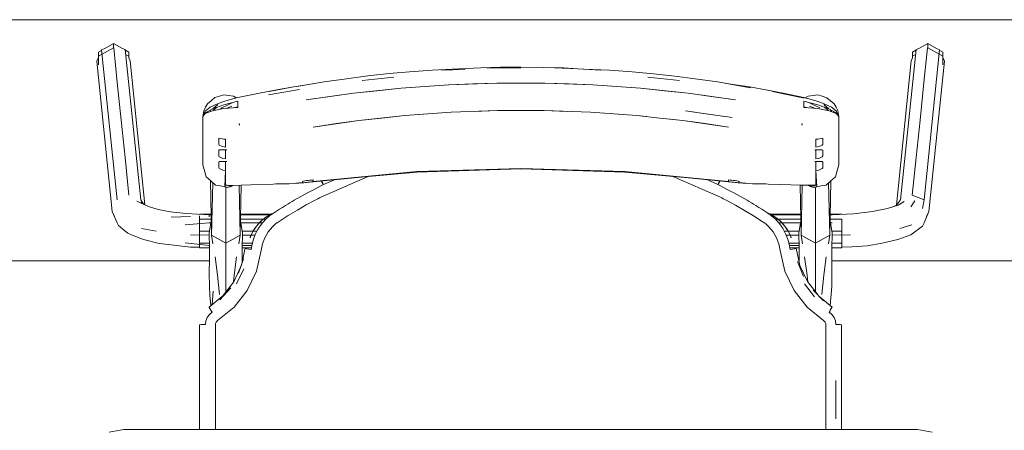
# Model space of a CAD drawing. Header units: millimetres. Extents: x -261 to 187, y -214 to 106.
# Tile 459 of 656: x -188.723 to -188.11, y -72.281 to -72.025. Entities that reach past the tile are written whole.
import ezdxf

# ---------------------------------------------------------------- set-up
doc = ezdxf.new("R2010")
doc.units = ezdxf.units.MM
doc.header["$LTSCALE"] = 0.005
doc.header["$MEASUREMENT"] = 0
doc.layers.add('IFC-Elemento de mobília-Contorno', color=9, linetype='Continuous', lineweight=5)
doc.layers.add('IFC-Viga-Contorno', color=9, linetype='Continuous', lineweight=5)

msp = doc.modelspace()

# ---------------------------------------------------------------- linework, layer by layer
at = {"layer": 'IFC-Elemento de mobília-Contorno', "lineweight": 5}
for p, q in [((-188.67361, -72.04799), (-188.66419, -72.04273)), ((-188.67361, -72.0454), (-188.67175, -72.04436)), ((-188.67175, -72.04436), (-188.6716, -72.04399)), ((-188.6716, -72.04399), (-188.66972, -72.04323)), ((-188.6716, -72.04399), (-188.66192, -72.13743)), ((-188.66972, -72.04323), (-188.66419, -72.04015)), ((-188.66419, -72.04273), (-188.66419, -72.04015)), ((-188.66419, -72.04015), (-188.65869, -72.04322)), ((-188.66419, -72.04273), (-188.66409, -72.04279)), ((-188.66409, -72.04279), (-188.66186, -72.06437)), ((-188.65869, -72.04322), (-188.65696, -72.0439)), ((-188.65696, -72.0439), (-188.64729, -72.13733)), ((-188.65696, -72.0439), (-188.6568, -72.04427)), ((-188.6568, -72.04427), (-188.65477, -72.0454)), ((-188.17425, -72.13733), (-188.16458, -72.0439)), ((-188.16677, -72.0454), (-188.16474, -72.04426)), ((-188.16474, -72.04426), (-188.16458, -72.0439)), ((-188.16458, -72.0439), (-188.16286, -72.04322)), ((-188.16286, -72.04322), (-188.15735, -72.04015)), ((-188.15968, -72.06437), (-188.15745, -72.04279)), ((-188.15962, -72.13743), (-188.14995, -72.04399)), ((-188.15745, -72.04279), (-188.15735, -72.04273)), ((-188.15735, -72.04273), (-188.15735, -72.04015)), ((-188.15735, -72.04015), (-188.15181, -72.04323)), ((-188.15735, -72.04273), (-188.14793, -72.04799)), ((-188.15181, -72.04323), (-188.14995, -72.04399)), ((-188.14995, -72.04399), (-188.14979, -72.04436)), ((-188.14979, -72.04436), (-188.14793, -72.0454)), ((-188.67462, -72.05109), (-188.67361, -72.04872)), ((-188.67361, -72.04799), (-188.67361, -72.0454)), ((-188.67361, -72.05345), (-188.67361, -72.04799)), ((-188.65665, -72.04694), (-188.65477, -72.04799)), ((-188.65477, -72.049), (-188.65477, -72.0454)), ((-188.65477, -72.04799), (-188.65477, -72.0454)), ((-188.65477, -72.049), (-188.65477, -72.04799)), ((-188.65477, -72.049), (-188.65393, -72.05096)), ((-188.16761, -72.05096), (-188.16677, -72.04901)), ((-188.16677, -72.04799), (-188.16677, -72.0454)), ((-188.16677, -72.04799), (-188.16489, -72.04694)), ((-188.16677, -72.04901), (-188.16677, -72.04799)), ((-188.14793, -72.04873), (-188.14793, -72.0454)), ((-188.14793, -72.04799), (-188.14793, -72.0454)), ((-188.14793, -72.05344), (-188.14793, -72.04799)), ((-188.14793, -72.04873), (-188.14692, -72.05109)), ((-188.67462, -72.05109), (-188.66495, -72.14453)), ((-188.65393, -72.05096), (-188.64466, -72.14049)), ((-188.46583, -72.05674), (-188.44512, -72.05555)), ((-188.46024, -72.05667), (-188.44542, -72.05622)), ((-188.44512, -72.05555), (-188.43562, -72.05529)), ((-188.43562, -72.05529), (-188.42322, -72.05492)), ((-188.43173, -72.05528), (-188.41067, -72.05528)), ((-188.42322, -72.05492), (-188.41067, -72.05486)), ((-188.41067, -72.05486), (-188.39656, -72.055)), ((-188.39656, -72.055), (-188.38379, -72.05529)), ((-188.38962, -72.05528), (-188.3752, -72.05578)), ((-188.38379, -72.05529), (-188.3752, -72.05578)), ((-188.3752, -72.05578), (-188.3611, -72.05667)), ((-188.37144, -72.05602), (-188.35551, -72.05674)), ((-188.17689, -72.14063), (-188.16761, -72.05096)), ((-188.15659, -72.14453), (-188.14692, -72.05109)), ((-188.53315, -72.06402), (-188.51925, -72.06198)), ((-188.51925, -72.06198), (-188.50592, -72.06028)), ((-188.50941, -72.06305), (-188.48978, -72.06095)), ((-188.50592, -72.06028), (-188.49253, -72.05885)), ((-188.49253, -72.05885), (-188.47997, -72.05777)), ((-188.47997, -72.05777), (-188.46583, -72.05674)), ((-188.35551, -72.05674), (-188.34138, -72.05777)), ((-188.34138, -72.05777), (-188.32804, -72.05893)), ((-188.33156, -72.06095), (-188.31193, -72.06305)), ((-188.32804, -72.05893), (-188.31469, -72.06037)), ((-188.31469, -72.06037), (-188.3021, -72.06198)), ((-188.3021, -72.06198), (-188.28819, -72.06402)), ((-188.66186, -72.06437), (-188.65944, -72.08773)), ((-188.57343, -72.07092), (-188.56153, -72.06862)), ((-188.56768, -72.07206), (-188.54838, -72.06861)), ((-188.56739, -72.06986), (-188.55311, -72.0673)), ((-188.56153, -72.06862), (-188.55311, -72.0673)), ((-188.55311, -72.0673), (-188.5388, -72.06507)), ((-188.55004, -72.06683), (-188.53315, -72.06402)), ((-188.51485, -72.071), (-188.48524, -72.06789)), ((-188.50004, -72.06944), (-188.48524, -72.06789)), ((-188.48524, -72.06789), (-188.45548, -72.06581)), ((-188.48524, -72.06789), (-188.47036, -72.06685)), ((-188.47036, -72.06685), (-188.45548, -72.06581)), ((-188.45548, -72.06581), (-188.42562, -72.06476)), ((-188.45548, -72.06581), (-188.44055, -72.06528)), ((-188.44055, -72.06528), (-188.42562, -72.06476)), ((-188.42562, -72.06476), (-188.39572, -72.06476)), ((-188.39572, -72.06476), (-188.36586, -72.06581)), ((-188.39572, -72.06476), (-188.38079, -72.06528)), ((-188.38079, -72.06528), (-188.36586, -72.06581)), ((-188.36586, -72.06581), (-188.3361, -72.06789)), ((-188.36586, -72.06581), (-188.35098, -72.06685)), ((-188.35098, -72.06685), (-188.3361, -72.06789)), ((-188.3361, -72.06789), (-188.3065, -72.071)), ((-188.3361, -72.06789), (-188.3213, -72.06944)), ((-188.28819, -72.06402), (-188.2776, -72.06578)), ((-188.28254, -72.06507), (-188.26772, -72.06777)), ((-188.28254, -72.06507), (-188.26703, -72.06729)), ((-188.26703, -72.06729), (-188.25824, -72.06895)), ((-188.1621, -72.08773), (-188.15968, -72.06437)), ((-188.60343, -72.07567), (-188.60117, -72.07378)), ((-188.60117, -72.07378), (-188.59833, -72.07294)), ((-188.59833, -72.07294), (-188.5955, -72.07211)), ((-188.5955, -72.07211), (-188.59256, -72.07247)), ((-188.59495, -72.07598), (-188.5914, -72.07483)), ((-188.59256, -72.07247), (-188.58962, -72.07281)), ((-188.5914, -72.07483), (-188.58687, -72.07366)), ((-188.58962, -72.07281), (-188.58777, -72.07389)), ((-188.58687, -72.07366), (-188.57343, -72.07092)), ((-188.54423, -72.07512), (-188.51485, -72.071)), ((-188.54423, -72.07512), (-188.52927, -72.07302)), ((-188.52927, -72.07302), (-188.51485, -72.071)), ((-188.51485, -72.071), (-188.50004, -72.06944)), ((-188.3213, -72.06944), (-188.3065, -72.071)), ((-188.3065, -72.071), (-188.27711, -72.07512)), ((-188.3065, -72.071), (-188.29208, -72.07302)), ((-188.29208, -72.07302), (-188.27711, -72.07512)), ((-188.25824, -72.06895), (-188.24635, -72.07117)), ((-188.25395, -72.06985), (-188.23436, -72.07408)), ((-188.24635, -72.07117), (-188.23447, -72.07366)), ((-188.23447, -72.07366), (-188.22994, -72.07483)), ((-188.23357, -72.07389), (-188.23171, -72.07281)), ((-188.23171, -72.07281), (-188.22876, -72.07246)), ((-188.22994, -72.07483), (-188.22639, -72.07598)), ((-188.22876, -72.07246), (-188.22582, -72.07211)), ((-188.22582, -72.07211), (-188.22299, -72.07295)), ((-188.22299, -72.07295), (-188.22015, -72.07379)), ((-188.22015, -72.07379), (-188.21789, -72.07569)), ((-188.60809, -72.08198), (-188.60689, -72.07977)), ((-188.60716, -72.08209), (-188.60411, -72.07978)), ((-188.60709, -72.08328), (-188.60247, -72.0807)), ((-188.60689, -72.07977), (-188.60569, -72.07756)), ((-188.60569, -72.07756), (-188.60343, -72.07567)), ((-188.60411, -72.07978), (-188.599, -72.07734)), ((-188.60254, -72.08191), (-188.59552, -72.0806)), ((-188.60247, -72.0807), (-188.59921, -72.07811)), ((-188.60247, -72.0807), (-188.59559, -72.07819)), ((-188.60172, -72.08133), (-188.59977, -72.07971)), ((-188.599, -72.07734), (-188.59495, -72.07598)), ((-188.5979, -72.08104), (-188.5968, -72.08002)), ((-188.5968, -72.08002), (-188.59332, -72.07844)), ((-188.59559, -72.07819), (-188.58684, -72.07593)), ((-188.59552, -72.0806), (-188.58684, -72.07981)), ((-188.59405, -72.08047), (-188.59049, -72.079)), ((-188.59332, -72.07844), (-188.58987, -72.07674)), ((-188.5886, -72.07997), (-188.58684, -72.07947)), ((-188.58757, -72.07968), (-188.58717, -72.07984)), ((-188.58684, -72.0769), (-188.58684, -72.07593)), ((-188.58684, -72.07788), (-188.58684, -72.0769)), ((-188.58684, -72.07884), (-188.58684, -72.07788)), ((-188.58684, -72.07981), (-188.58684, -72.07884)), ((-188.23451, -72.0769), (-188.23451, -72.07593)), ((-188.23451, -72.07593), (-188.22575, -72.07819)), ((-188.23451, -72.07788), (-188.23451, -72.0769)), ((-188.23451, -72.07884), (-188.23451, -72.07788)), ((-188.23451, -72.07981), (-188.23451, -72.07884)), ((-188.23451, -72.07947), (-188.23273, -72.07997)), ((-188.23451, -72.07981), (-188.22582, -72.0806)), ((-188.23434, -72.07983), (-188.23388, -72.07964)), ((-188.23147, -72.07675), (-188.22802, -72.07846)), ((-188.23087, -72.079), (-188.22732, -72.08047)), ((-188.22802, -72.07846), (-188.22454, -72.08002)), ((-188.22639, -72.07598), (-188.22233, -72.07734)), ((-188.22582, -72.0806), (-188.2188, -72.08191)), ((-188.22575, -72.07819), (-188.21887, -72.0807)), ((-188.22233, -72.07734), (-188.21723, -72.07978)), ((-188.22213, -72.07811), (-188.21887, -72.0807)), ((-188.2219, -72.07959), (-188.21972, -72.08133)), ((-188.21887, -72.0807), (-188.21425, -72.08328)), ((-188.21789, -72.07569), (-188.21564, -72.07759)), ((-188.21723, -72.07978), (-188.21429, -72.08198)), ((-188.21564, -72.07759), (-188.21445, -72.07973)), ((-188.21445, -72.07973), (-188.21327, -72.08186)), ((-188.60867, -72.08552), (-188.60809, -72.08198)), ((-188.60867, -72.08552), (-188.60716, -72.08209)), ((-188.60867, -72.08552), (-188.60709, -72.08328)), ((-188.60867, -72.08552), (-188.60781, -72.08448)), ((-188.60867, -72.09304), (-188.60867, -72.08552)), ((-188.60781, -72.08448), (-188.60709, -72.0836)), ((-188.60709, -72.0836), (-188.60254, -72.08191)), ((-188.6065, -72.08295), (-188.60499, -72.08282)), ((-188.60433, -72.08258), (-188.60356, -72.08141)), ((-188.60211, -72.08183), (-188.60172, -72.08133)), ((-188.51156, -72.08798), (-188.48289, -72.08492)), ((-188.51156, -72.08798), (-188.49722, -72.08645)), ((-188.49722, -72.08645), (-188.48289, -72.08492)), ((-188.48289, -72.08492), (-188.45407, -72.08287)), ((-188.48289, -72.08492), (-188.46848, -72.08389)), ((-188.46848, -72.08389), (-188.45407, -72.08287)), ((-188.45407, -72.08287), (-188.42515, -72.08183)), ((-188.43961, -72.08235), (-188.42515, -72.08183)), ((-188.42515, -72.08183), (-188.39619, -72.08183)), ((-188.39619, -72.08183), (-188.36727, -72.08287)), ((-188.39619, -72.08183), (-188.38173, -72.08235)), ((-188.36727, -72.08287), (-188.33845, -72.08492)), ((-188.36727, -72.08287), (-188.35286, -72.0839)), ((-188.35286, -72.0839), (-188.33845, -72.08492)), ((-188.33845, -72.08492), (-188.33243, -72.08556)), ((-188.33845, -72.08492), (-188.32412, -72.08645)), ((-188.32412, -72.08645), (-188.30978, -72.08798)), ((-188.31777, -72.08713), (-188.30978, -72.08798)), ((-188.30807, -72.08196), (-188.29387, -72.08398)), ((-188.30807, -72.08196), (-188.294, -72.08396)), ((-188.294, -72.08396), (-188.27913, -72.08607)), ((-188.29387, -72.08398), (-188.27913, -72.08607)), ((-188.21972, -72.08133), (-188.21936, -72.08181)), ((-188.2188, -72.08191), (-188.21425, -72.0836)), ((-188.2179, -72.08142), (-188.21722, -72.08249)), ((-188.21626, -72.08286), (-188.2149, -72.08291)), ((-188.21429, -72.08198), (-188.21267, -72.0855)), ((-188.21425, -72.08328), (-188.21267, -72.0855)), ((-188.21425, -72.0836), (-188.21353, -72.08448)), ((-188.21353, -72.08448), (-188.21267, -72.0855)), ((-188.21327, -72.08186), (-188.21267, -72.0855)), ((-188.21267, -72.09302), (-188.21267, -72.0855)), ((-188.65944, -72.08773), (-188.65702, -72.11109)), ((-188.60867, -72.10055), (-188.60867, -72.09304)), ((-188.58591, -72.08977), (-188.58581, -72.09028)), ((-188.58591, -72.08977), (-188.5857, -72.09086)), ((-188.58581, -72.09028), (-188.5857, -72.09086)), ((-188.54, -72.09204), (-188.51156, -72.08798)), ((-188.54, -72.09204), (-188.52538, -72.08996)), ((-188.52538, -72.08996), (-188.51156, -72.08798)), ((-188.30978, -72.08798), (-188.28134, -72.09204)), ((-188.30978, -72.08798), (-188.29596, -72.08996)), ((-188.29596, -72.08996), (-188.28134, -72.09204)), ((-188.23565, -72.09086), (-188.23544, -72.08977)), ((-188.23565, -72.09086), (-188.23553, -72.09028)), ((-188.23553, -72.09028), (-188.23544, -72.08977)), ((-188.21267, -72.10053), (-188.21267, -72.09302)), ((-188.16452, -72.11109), (-188.1621, -72.08773)), ((-188.59867, -72.09893), (-188.59763, -72.09922)), ((-188.59867, -72.0999), (-188.59867, -72.09893)), ((-188.59763, -72.09922), (-188.59658, -72.09942)), ((-188.59658, -72.09942), (-188.59551, -72.09956)), ((-188.59551, -72.09956), (-188.59443, -72.0996)), ((-188.22691, -72.0996), (-188.22583, -72.09956)), ((-188.22583, -72.09956), (-188.22476, -72.09942)), ((-188.22476, -72.09942), (-188.22371, -72.09922)), ((-188.22371, -72.09922), (-188.22267, -72.09893)), ((-188.22267, -72.0999), (-188.22267, -72.09893)), ((-188.60867, -72.10806), (-188.60867, -72.10055)), ((-188.59867, -72.10086), (-188.59867, -72.0999)), ((-188.59867, -72.10183), (-188.59867, -72.10086)), ((-188.59867, -72.10279), (-188.59867, -72.10183)), ((-188.59867, -72.10279), (-188.59836, -72.10325)), ((-188.59836, -72.10325), (-188.59746, -72.10379)), ((-188.59746, -72.10379), (-188.59612, -72.10425)), ((-188.59612, -72.10425), (-188.59443, -72.10449)), ((-188.59443, -72.10082), (-188.59443, -72.0996)), ((-188.59443, -72.10205), (-188.59443, -72.10082)), ((-188.59443, -72.10327), (-188.59443, -72.10204)), ((-188.59443, -72.10449), (-188.59443, -72.10327)), ((-188.22691, -72.10082), (-188.22691, -72.0996)), ((-188.22691, -72.10205), (-188.22691, -72.10082)), ((-188.22691, -72.10327), (-188.22691, -72.10204)), ((-188.22691, -72.10449), (-188.22691, -72.10327)), ((-188.22691, -72.10449), (-188.22522, -72.10425)), ((-188.22522, -72.10425), (-188.22388, -72.10379)), ((-188.22388, -72.10379), (-188.22298, -72.10325)), ((-188.22298, -72.10325), (-188.22267, -72.10279)), ((-188.22267, -72.10086), (-188.22267, -72.0999)), ((-188.22267, -72.10183), (-188.22267, -72.10086)), ((-188.22267, -72.10279), (-188.22267, -72.10183)), ((-188.21267, -72.10805), (-188.21267, -72.10053)), ((-188.65702, -72.11109), (-188.6546, -72.13445)), ((-188.60867, -72.11558), (-188.60867, -72.10806)), ((-188.59867, -72.10653), (-188.59836, -72.10626)), ((-188.59867, -72.10742), (-188.59867, -72.10653)), ((-188.59867, -72.1083), (-188.59867, -72.10742)), ((-188.59867, -72.10918), (-188.59867, -72.1083)), ((-188.59867, -72.11007), (-188.59867, -72.10918)), ((-188.59867, -72.11007), (-188.59836, -72.11052)), ((-188.59836, -72.10626), (-188.59746, -72.10618)), ((-188.59836, -72.11052), (-188.59746, -72.11107)), ((-188.59746, -72.10618), (-188.59612, -72.10618)), ((-188.59746, -72.11107), (-188.59612, -72.11153)), ((-188.59612, -72.10618), (-188.59443, -72.10618)), ((-188.59612, -72.11153), (-188.59443, -72.11177)), ((-188.59443, -72.10618), (-188.59367, -72.10617)), ((-188.59443, -72.10757), (-188.59443, -72.10618)), ((-188.59443, -72.10897), (-188.59443, -72.10757)), ((-188.59443, -72.11037), (-188.59443, -72.10897)), ((-188.59443, -72.11177), (-188.59443, -72.11037)), ((-188.59427, -72.10618), (-188.59367, -72.10617)), ((-188.59405, -72.10617), (-188.59367, -72.10617)), ((-188.59386, -72.10617), (-188.59367, -72.10617)), ((-188.22767, -72.10617), (-188.22727, -72.10617)), ((-188.22767, -72.10617), (-188.22748, -72.10617)), ((-188.22767, -72.10617), (-188.2271, -72.10618)), ((-188.22767, -72.10617), (-188.22727, -72.10618)), ((-188.22691, -72.10757), (-188.22691, -72.10618)), ((-188.22691, -72.10618), (-188.22522, -72.10618)), ((-188.22691, -72.10897), (-188.22691, -72.10757)), ((-188.22691, -72.11037), (-188.22691, -72.10897)), ((-188.22691, -72.11177), (-188.22691, -72.11037)), ((-188.22691, -72.11177), (-188.22522, -72.11153)), ((-188.22522, -72.10618), (-188.22388, -72.10618)), ((-188.22522, -72.11153), (-188.22388, -72.11107)), ((-188.22388, -72.10618), (-188.22298, -72.10626)), ((-188.22388, -72.11107), (-188.22298, -72.11052)), ((-188.22298, -72.10626), (-188.22267, -72.10653)), ((-188.22298, -72.11052), (-188.22267, -72.11007)), ((-188.22267, -72.10742), (-188.22267, -72.10653)), ((-188.22267, -72.1083), (-188.22267, -72.10742)), ((-188.22267, -72.10918), (-188.22267, -72.1083)), ((-188.22267, -72.11007), (-188.22267, -72.10918)), ((-188.21267, -72.11556), (-188.21267, -72.10805)), ((-188.16694, -72.13445), (-188.16452, -72.11109)), ((-188.60867, -72.11558), (-188.60743, -72.11986)), ((-188.59867, -72.11381), (-188.59836, -72.11354)), ((-188.59867, -72.11469), (-188.59867, -72.11381)), ((-188.59867, -72.11558), (-188.59867, -72.11469)), ((-188.59867, -72.11646), (-188.59867, -72.11558)), ((-188.59867, -72.11734), (-188.59867, -72.11646)), ((-188.59867, -72.11734), (-188.59836, -72.1178)), ((-188.59836, -72.11354), (-188.59746, -72.11346)), ((-188.59836, -72.1178), (-188.59746, -72.11834)), ((-188.59746, -72.11346), (-188.59612, -72.11346)), ((-188.59612, -72.11346), (-188.59443, -72.11346)), ((-188.59443, -72.11485), (-188.59443, -72.11346)), ((-188.59443, -72.11625), (-188.59443, -72.11485)), ((-188.59443, -72.11765), (-188.59443, -72.11625)), ((-188.59443, -72.11904), (-188.59443, -72.11765)), ((-188.59424, -72.11345), (-188.59367, -72.11345)), ((-188.59405, -72.11345), (-188.59367, -72.11345)), ((-188.59386, -72.11345), (-188.59367, -72.11345)), ((-188.47547, -72.11981), (-188.41067, -72.1178)), ((-188.41067, -72.1178), (-188.34587, -72.11981)), ((-188.22767, -72.11345), (-188.22748, -72.11345)), ((-188.22767, -72.11345), (-188.22727, -72.11345)), ((-188.22767, -72.11345), (-188.2271, -72.11345)), ((-188.22691, -72.11485), (-188.22691, -72.11346)), ((-188.22691, -72.11346), (-188.22522, -72.11346)), ((-188.22691, -72.11625), (-188.22691, -72.11485)), ((-188.22691, -72.11765), (-188.22691, -72.11625)), ((-188.22691, -72.11904), (-188.22691, -72.11765)), ((-188.22522, -72.11346), (-188.22388, -72.11346)), ((-188.22388, -72.11346), (-188.22298, -72.11354)), ((-188.22388, -72.11834), (-188.22298, -72.1178)), ((-188.22298, -72.11354), (-188.22267, -72.11381)), ((-188.22298, -72.1178), (-188.22267, -72.11734)), ((-188.22267, -72.11469), (-188.22267, -72.11381)), ((-188.22267, -72.11558), (-188.22267, -72.11469)), ((-188.22267, -72.11646), (-188.22267, -72.11558)), ((-188.22267, -72.11734), (-188.22267, -72.11646)), ((-188.21391, -72.11986), (-188.21267, -72.11556)), ((-188.60743, -72.11986), (-188.60652, -72.12297)), ((-188.60652, -72.12297), (-188.60362, -72.12557)), ((-188.59746, -72.11834), (-188.59612, -72.11881)), ((-188.59612, -72.11881), (-188.59443, -72.11904)), ((-188.59493, -72.12925), (-188.59443, -72.11904)), ((-188.59443, -72.1282), (-188.59443, -72.11904)), ((-188.54003, -72.12606), (-188.50775, -72.12305)), ((-188.54, -72.12584), (-188.47547, -72.11981)), ((-188.5204, -72.1293), (-188.50568, -72.12289)), ((-188.50775, -72.12305), (-188.47548, -72.12003)), ((-188.50568, -72.12289), (-188.50552, -72.12284)), ((-188.47548, -72.12003), (-188.44307, -72.11902)), ((-188.44307, -72.11902), (-188.41067, -72.11802)), ((-188.41067, -72.11802), (-188.37827, -72.11902)), ((-188.37827, -72.11902), (-188.34586, -72.12003)), ((-188.34587, -72.11981), (-188.28134, -72.12584)), ((-188.34586, -72.12003), (-188.30641, -72.12372)), ((-188.31608, -72.12281), (-188.28643, -72.13571)), ((-188.30641, -72.12372), (-188.28131, -72.12606)), ((-188.22691, -72.11904), (-188.22522, -72.11881)), ((-188.22691, -72.1282), (-188.22691, -72.11904)), ((-188.22691, -72.11904), (-188.22641, -72.12925)), ((-188.22522, -72.11881), (-188.22388, -72.11834)), ((-188.21772, -72.12557), (-188.21482, -72.12297)), ((-188.21482, -72.12297), (-188.21391, -72.11986)), ((-188.60389, -72.12534), (-188.60323, -72.15931)), ((-188.60362, -72.12557), (-188.60073, -72.12817)), ((-188.60323, -72.15931), (-188.60241, -72.12666)), ((-188.60073, -72.12817), (-188.59879, -72.12852)), ((-188.59879, -72.12852), (-188.59686, -72.12889)), ((-188.59686, -72.12889), (-188.59493, -72.12925)), ((-188.59493, -72.12925), (-188.59445, -72.12934)), ((-188.59445, -72.12934), (-188.59397, -72.12943)), ((-188.59443, -72.1282), (-188.59257, -72.12842)), ((-188.59443, -72.1282), (-188.59397, -72.12826)), ((-188.59427, -72.13079), (-188.59427, -72.12937)), ((-188.59397, -72.12826), (-188.5935, -72.12831)), ((-188.59397, -72.12943), (-188.59348, -72.12952)), ((-188.5935, -72.12831), (-188.59304, -72.12837)), ((-188.59348, -72.12952), (-188.593, -72.1296)), ((-188.59304, -72.12837), (-188.59257, -72.12842)), ((-188.593, -72.1296), (-188.59262, -72.12946)), ((-188.59262, -72.12946), (-188.59223, -72.12932)), ((-188.59257, -72.12842), (-188.59073, -72.1284)), ((-188.59257, -72.12842), (-188.59211, -72.12842)), ((-188.59223, -72.12932), (-188.59203, -72.12924)), ((-188.59211, -72.12842), (-188.59188, -72.12841)), ((-188.59203, -72.12924), (-188.59184, -72.12917)), ((-188.59188, -72.12841), (-188.59165, -72.12841)), ((-188.59184, -72.12917), (-188.59165, -72.1291)), ((-188.59165, -72.12841), (-188.59142, -72.12841)), ((-188.59165, -72.1291), (-188.59146, -72.12903)), ((-188.59146, -72.12903), (-188.59126, -72.12895)), ((-188.59142, -72.12841), (-188.59119, -72.1284)), ((-188.59126, -72.12895), (-188.59107, -72.12888)), ((-188.59119, -72.1284), (-188.59096, -72.1284)), ((-188.59107, -72.12888), (-188.59087, -72.12881)), ((-188.59096, -72.1284), (-188.59073, -72.1284)), ((-188.59087, -72.12881), (-188.59068, -72.12874)), ((-188.59073, -72.1284), (-188.57883, -72.12807)), ((-188.59068, -72.12874), (-188.59049, -72.12867)), ((-188.59049, -72.12867), (-188.59029, -72.12859)), ((-188.59029, -72.12859), (-188.5901, -72.12852)), ((-188.5901, -72.12852), (-188.58991, -72.12845)), ((-188.58991, -72.12845), (-188.58981, -72.12837)), ((-188.58609, -72.12827), (-188.58531, -72.15931)), ((-188.58531, -72.15931), (-188.58471, -72.12823)), ((-188.57883, -72.12807), (-188.56474, -72.12749)), ((-188.56474, -72.12749), (-188.56324, -72.12734)), ((-188.56324, -72.12734), (-188.56121, -72.12741)), ((-188.56121, -72.12741), (-188.55914, -72.12745)), ((-188.55914, -72.12745), (-188.55704, -72.12745)), ((-188.55704, -72.12745), (-188.55489, -72.12742)), ((-188.55497, -72.12742), (-188.55496, -72.12747)), ((-188.55496, -72.12747), (-188.54575, -72.12671)), ((-188.55496, -72.12747), (-188.55489, -72.12742)), ((-188.55076, -72.12704), (-188.54667, -72.12652)), ((-188.55076, -72.12704), (-188.54662, -72.12662)), ((-188.54667, -72.12621), (-188.54648, -72.12599)), ((-188.54667, -72.12628), (-188.54667, -72.12621)), ((-188.54667, -72.12636), (-188.54667, -72.12628)), ((-188.54667, -72.12644), (-188.54667, -72.12636)), ((-188.54667, -72.12652), (-188.54667, -72.12644)), ((-188.54662, -72.12662), (-188.54631, -72.12671)), ((-188.54648, -72.12599), (-188.54594, -72.12576)), ((-188.54631, -72.12671), (-188.54575, -72.12671)), ((-188.54594, -72.12576), (-188.54513, -72.12555)), ((-188.54575, -72.12671), (-188.54501, -72.12665)), ((-188.54513, -72.12555), (-188.54417, -72.1254)), ((-188.54501, -72.12665), (-188.54417, -72.12656)), ((-188.54417, -72.1254), (-188.54313, -72.12529)), ((-188.54417, -72.12656), (-188.54313, -72.12644)), ((-188.54313, -72.12529), (-188.54209, -72.12516)), ((-188.54313, -72.12644), (-188.5421, -72.12632)), ((-188.5421, -72.12632), (-188.54106, -72.12619)), ((-188.54209, -72.12516), (-188.54104, -72.12503)), ((-188.54106, -72.12619), (-188.54003, -72.12606)), ((-188.54104, -72.12503), (-188.54, -72.12491)), ((-188.54025, -72.12494), (-188.54003, -72.12606)), ((-188.54025, -72.12494), (-188.54003, -72.12606)), ((-188.54, -72.12514), (-188.54, -72.12491)), ((-188.54, -72.12538), (-188.54, -72.12514)), ((-188.54, -72.12561), (-188.54, -72.12538)), ((-188.54, -72.12584), (-188.54, -72.12561)), ((-188.53933, -72.13083), (-188.53513, -72.12871)), ((-188.53513, -72.12871), (-188.53471, -72.1285)), ((-188.53511, -72.13571), (-188.5204, -72.1293)), ((-188.53485, -72.12558), (-188.53472, -72.12586)), ((-188.53472, -72.12586), (-188.53411, -72.12708)), ((-188.53471, -72.1285), (-188.5343, -72.1283)), ((-188.53465, -72.12556), (-188.53412, -72.12659)), ((-188.5343, -72.1283), (-188.53388, -72.1281)), ((-188.53412, -72.12659), (-188.53347, -72.12789)), ((-188.53411, -72.12708), (-188.53392, -72.12699)), ((-188.53411, -72.12708), (-188.53392, -72.12699)), ((-188.53411, -72.12708), (-188.53366, -72.12798)), ((-188.53388, -72.1281), (-188.53347, -72.12789)), ((-188.53347, -72.12789), (-188.52672, -72.12482)), ((-188.53347, -72.12789), (-188.52673, -72.12482)), ((-188.29486, -72.12479), (-188.28807, -72.12789)), ((-188.29486, -72.12479), (-188.28807, -72.12789)), ((-188.28807, -72.12789), (-188.28742, -72.12659)), ((-188.28807, -72.12789), (-188.28766, -72.1281)), ((-188.28788, -72.12798), (-188.28743, -72.12708)), ((-188.28766, -72.1281), (-188.28724, -72.1283)), ((-188.28763, -72.127), (-188.28743, -72.12708)), ((-188.28763, -72.127), (-188.28743, -72.12708)), ((-188.28743, -72.12708), (-188.28682, -72.12586)), ((-188.28742, -72.12659), (-188.28688, -72.12554)), ((-188.28724, -72.1283), (-188.28683, -72.1285)), ((-188.28683, -72.1285), (-188.28641, -72.12871)), ((-188.28682, -72.12586), (-188.28669, -72.12556)), ((-188.28641, -72.12871), (-188.28221, -72.13083)), ((-188.28134, -72.12514), (-188.28134, -72.12491)), ((-188.28134, -72.12491), (-188.2803, -72.12503)), ((-188.28134, -72.12538), (-188.28134, -72.12514)), ((-188.28134, -72.12561), (-188.28134, -72.12538)), ((-188.28134, -72.12584), (-188.28134, -72.12561)), ((-188.28131, -72.12606), (-188.28028, -72.12619)), ((-188.2803, -72.12503), (-188.27926, -72.12516)), ((-188.28028, -72.12619), (-188.27924, -72.12632)), ((-188.27926, -72.12516), (-188.27821, -72.12529)), ((-188.27924, -72.12632), (-188.27821, -72.12644)), ((-188.27821, -72.12529), (-188.27717, -72.1254)), ((-188.27821, -72.12644), (-188.27717, -72.12656)), ((-188.27717, -72.1254), (-188.27622, -72.12555)), ((-188.27717, -72.12656), (-188.27633, -72.12665)), ((-188.27633, -72.12665), (-188.27559, -72.12671)), ((-188.27622, -72.12555), (-188.27541, -72.12576)), ((-188.27559, -72.12671), (-188.26638, -72.12747)), ((-188.27559, -72.12671), (-188.27504, -72.12671)), ((-188.27541, -72.12576), (-188.27486, -72.12599)), ((-188.27504, -72.12671), (-188.27472, -72.12662)), ((-188.27486, -72.12599), (-188.27467, -72.12621)), ((-188.27472, -72.12662), (-188.27059, -72.12704)), ((-188.27467, -72.12628), (-188.27467, -72.12621)), ((-188.27467, -72.12636), (-188.27467, -72.12628)), ((-188.27467, -72.12644), (-188.27467, -72.12636)), ((-188.27467, -72.12652), (-188.27467, -72.12644)), ((-188.27467, -72.12652), (-188.27059, -72.12704)), ((-188.26645, -72.12742), (-188.26638, -72.12747)), ((-188.26645, -72.12742), (-188.26431, -72.12745)), ((-188.26638, -72.12747), (-188.26637, -72.12742)), ((-188.26431, -72.12745), (-188.2622, -72.12745)), ((-188.2622, -72.12745), (-188.26013, -72.12741)), ((-188.26013, -72.12741), (-188.2581, -72.12734)), ((-188.2581, -72.12734), (-188.2566, -72.12749)), ((-188.2566, -72.12749), (-188.24252, -72.12807)), ((-188.24252, -72.12807), (-188.23256, -72.12829)), ((-188.24252, -72.12807), (-188.23691, -72.12812)), ((-188.24252, -72.12807), (-188.22691, -72.1282)), ((-188.23696, -72.12812), (-188.23683, -72.12812)), ((-188.23691, -72.12812), (-188.22691, -72.1282)), ((-188.23691, -72.12812), (-188.22904, -72.12843)), ((-188.23683, -72.1282), (-188.23623, -72.15931)), ((-188.23623, -72.15931), (-188.23545, -72.12823)), ((-188.23177, -72.12832), (-188.2317, -72.12835)), ((-188.2317, -72.12835), (-188.23143, -72.12845)), ((-188.23154, -72.12833), (-188.23143, -72.12845)), ((-188.23146, -72.12833), (-188.23143, -72.12845)), ((-188.23143, -72.12845), (-188.23124, -72.12852)), ((-188.23142, -72.12834), (-188.23124, -72.12852)), ((-188.23132, -72.12834), (-188.23124, -72.12852)), ((-188.23131, -72.12834), (-188.23105, -72.12859)), ((-188.23124, -72.12852), (-188.23105, -72.12859)), ((-188.23105, -72.12859), (-188.23105, -72.12835)), ((-188.23105, -72.12859), (-188.23085, -72.12867)), ((-188.23085, -72.12867), (-188.23066, -72.12874)), ((-188.23075, -72.12836), (-188.23047, -72.12881)), ((-188.23066, -72.12874), (-188.23047, -72.12881)), ((-188.23047, -72.12837), (-188.23047, -72.12881)), ((-188.23047, -72.12881), (-188.23027, -72.12888)), ((-188.23027, -72.12888), (-188.23008, -72.12895)), ((-188.23008, -72.12895), (-188.22989, -72.12903)), ((-188.22989, -72.12903), (-188.22969, -72.1291)), ((-188.22969, -72.1291), (-188.2295, -72.12917)), ((-188.2295, -72.12917), (-188.22931, -72.12924)), ((-188.22947, -72.12842), (-188.22933, -72.12842)), ((-188.22933, -72.12842), (-188.22904, -72.12843)), ((-188.22931, -72.12924), (-188.22911, -72.12932)), ((-188.22911, -72.12932), (-188.22892, -72.12939)), ((-188.22904, -72.12843), (-188.22798, -72.12836)), ((-188.22904, -72.12843), (-188.22878, -72.12842)), ((-188.22892, -72.12939), (-188.22873, -72.12946)), ((-188.22878, -72.12842), (-188.22851, -72.1284)), ((-188.22873, -72.12946), (-188.22853, -72.12954)), ((-188.22853, -72.12954), (-188.22834, -72.1296)), ((-188.22851, -72.1284), (-188.22825, -72.12838)), ((-188.22834, -72.1296), (-188.2281, -72.12956)), ((-188.22825, -72.12838), (-188.22798, -72.12836)), ((-188.2281, -72.12956), (-188.22785, -72.12952)), ((-188.22798, -72.12836), (-188.22691, -72.1282)), ((-188.22798, -72.12836), (-188.22771, -72.12832)), ((-188.22785, -72.12952), (-188.22737, -72.12943)), ((-188.22771, -72.12832), (-188.22744, -72.12828)), ((-188.22744, -72.12828), (-188.22691, -72.1282)), ((-188.22737, -72.12943), (-188.22689, -72.12934)), ((-188.22727, -72.13079), (-188.22727, -72.12941)), ((-188.22689, -72.12934), (-188.22641, -72.12925)), ((-188.22641, -72.12925), (-188.22448, -72.12889)), ((-188.22448, -72.12889), (-188.22255, -72.12852)), ((-188.22255, -72.12852), (-188.22062, -72.12817)), ((-188.22062, -72.12817), (-188.21772, -72.12557)), ((-188.21913, -72.12684), (-188.21831, -72.15931)), ((-188.21831, -72.15931), (-188.21766, -72.12552)), ((-188.59427, -72.14758), (-188.59427, -72.13079)), ((-188.55175, -72.13764), (-188.54765, -72.1353)), ((-188.54765, -72.1353), (-188.54351, -72.13303)), ((-188.54351, -72.13303), (-188.53933, -72.13083)), ((-188.53693, -72.13664), (-188.53602, -72.13617)), ((-188.53602, -72.13617), (-188.53511, -72.13571)), ((-188.28643, -72.13571), (-188.28552, -72.13618)), ((-188.28552, -72.13618), (-188.2846, -72.13664)), ((-188.28221, -72.13083), (-188.27803, -72.13303)), ((-188.27803, -72.13303), (-188.27389, -72.1353)), ((-188.27389, -72.1353), (-188.26979, -72.13764)), ((-188.22727, -72.14758), (-188.22727, -72.13079)), ((-188.16694, -72.13445), (-188.15962, -72.13743)), ((-188.16694, -72.13445), (-188.16328, -72.13594)), ((-188.64971, -72.13811), (-188.64253, -72.14149)), ((-188.64729, -72.13733), (-188.64552, -72.13996)), ((-188.64695, -72.13889), (-188.64509, -72.14029)), ((-188.64253, -72.14149), (-188.63643, -72.14335)), ((-188.56087, -72.14322), (-188.55901, -72.14206)), ((-188.55901, -72.14206), (-188.55715, -72.14091)), ((-188.55715, -72.14091), (-188.55579, -72.14007)), ((-188.55579, -72.14007), (-188.55445, -72.13925)), ((-188.55445, -72.13925), (-188.5531, -72.13844)), ((-188.5531, -72.13844), (-188.55175, -72.13764)), ((-188.54973, -72.1437), (-188.54419, -72.14053)), ((-188.54419, -72.14053), (-188.53875, -72.13759)), ((-188.53875, -72.13759), (-188.53784, -72.13711)), ((-188.53784, -72.13711), (-188.53693, -72.13664)), ((-188.2846, -72.13664), (-188.28369, -72.13712)), ((-188.28369, -72.13712), (-188.28279, -72.13759)), ((-188.28279, -72.13759), (-188.27709, -72.14068)), ((-188.27709, -72.14068), (-188.27146, -72.14389)), ((-188.26979, -72.13764), (-188.26844, -72.13844)), ((-188.26844, -72.13844), (-188.2671, -72.13925)), ((-188.2671, -72.13925), (-188.26576, -72.14007)), ((-188.26576, -72.14007), (-188.26442, -72.14089)), ((-188.26442, -72.14089), (-188.26253, -72.14206)), ((-188.26253, -72.14206), (-188.26067, -72.14322)), ((-188.18233, -72.14267), (-188.17585, -72.14064)), ((-188.17957, -72.14181), (-188.17684, -72.14061)), ((-188.17684, -72.14061), (-188.17425, -72.13733)), ((-188.17585, -72.14064), (-188.17212, -72.1384)), ((-188.1678, -72.14177), (-188.16539, -72.13789)), ((-188.16061, -72.14276), (-188.15962, -72.13743)), ((-188.66495, -72.14453), (-188.66353, -72.14746)), ((-188.66495, -72.14453), (-188.66192, -72.15159)), ((-188.63643, -72.14335), (-188.6287, -72.14483)), ((-188.6287, -72.14483), (-188.61919, -72.14585)), ((-188.62836, -72.14803), (-188.61631, -72.14771)), ((-188.61919, -72.14585), (-188.60462, -72.14677)), ((-188.61077, -72.14638), (-188.61077, -72.14628)), ((-188.61077, -72.14628), (-188.60348, -72.14628)), ((-188.61077, -72.14941), (-188.61077, -72.14734)), ((-188.60462, -72.14785), (-188.60462, -72.14677)), ((-188.60462, -72.14677), (-188.60347, -72.14677)), ((-188.59427, -72.16437), (-188.59427, -72.14758)), ((-188.58507, -72.14677), (-188.56714, -72.14677)), ((-188.58506, -72.14628), (-188.5663, -72.14628)), ((-188.57252, -72.15067), (-188.5694, -72.14812)), ((-188.57209, -72.15032), (-188.56993, -72.14856)), ((-188.56997, -72.14858), (-188.56757, -72.14702)), ((-188.5694, -72.14812), (-188.56757, -72.14702)), ((-188.56933, -72.14942), (-188.56703, -72.14738)), ((-188.5679, -72.14723), (-188.56739, -72.14693)), ((-188.56757, -72.14702), (-188.56445, -72.14552)), ((-188.56757, -72.14702), (-188.56594, -72.14607)), ((-188.56705, -72.14677), (-188.56618, -72.14677)), ((-188.56703, -72.14738), (-188.56455, -72.14559)), ((-188.56603, -72.14628), (-188.56551, -72.14628)), ((-188.56594, -72.14607), (-188.56424, -72.14539)), ((-188.56455, -72.14559), (-188.56271, -72.14439)), ((-188.56271, -72.14439), (-188.56087, -72.14322)), ((-188.56117, -72.15077), (-188.5554, -72.1471)), ((-188.5554, -72.1471), (-188.54973, -72.1437)), ((-188.27146, -72.14389), (-188.2659, -72.14726)), ((-188.2659, -72.14726), (-188.26037, -72.15077)), ((-188.26067, -72.14322), (-188.25883, -72.14439)), ((-188.25883, -72.14439), (-188.25698, -72.14559)), ((-188.25729, -72.14539), (-188.2556, -72.14607)), ((-188.25699, -72.14559), (-188.25394, -72.14704)), ((-188.25699, -72.14559), (-188.25451, -72.14738)), ((-188.25603, -72.14628), (-188.25553, -72.14628)), ((-188.2556, -72.14607), (-188.25394, -72.14704)), ((-188.25536, -72.14677), (-188.2545, -72.14677)), ((-188.25524, -72.14628), (-188.23648, -72.14628)), ((-188.25451, -72.14738), (-188.25222, -72.14942)), ((-188.2544, -72.14677), (-188.23648, -72.14677)), ((-188.2541, -72.14696), (-188.25363, -72.14724)), ((-188.25394, -72.14704), (-188.25161, -72.14856)), ((-188.25394, -72.14704), (-188.25214, -72.14812)), ((-188.25214, -72.14812), (-188.24902, -72.15066)), ((-188.25161, -72.14856), (-188.24945, -72.15032)), ((-188.22727, -72.16437), (-188.22727, -72.14758)), ((-188.21806, -72.14628), (-188.21077, -72.14628)), ((-188.21806, -72.14677), (-188.21692, -72.14677)), ((-188.21692, -72.14677), (-188.20362, -72.14595)), ((-188.21077, -72.14639), (-188.21077, -72.14628)), ((-188.20362, -72.14595), (-188.1918, -72.14464)), ((-188.1918, -72.14464), (-188.18233, -72.14267)), ((-188.15962, -72.15159), (-188.15659, -72.14453)), ((-188.15802, -72.14746), (-188.15659, -72.14453)), ((-188.66192, -72.15159), (-188.66116, -72.15339)), ((-188.66116, -72.15339), (-188.65718, -72.15668)), ((-188.61951, -72.15296), (-188.60462, -72.15155)), ((-188.61077, -72.14941), (-188.60342, -72.14941)), ((-188.61077, -72.15686), (-188.61077, -72.14941)), ((-188.60462, -72.15813), (-188.60341, -72.1503)), ((-188.60462, -72.15155), (-188.6036, -72.15155)), ((-188.58514, -72.1503), (-188.58392, -72.15813)), ((-188.58512, -72.14941), (-188.57098, -72.14941)), ((-188.58494, -72.15155), (-188.57334, -72.15155)), ((-188.57718, -72.15664), (-188.57562, -72.15426)), ((-188.5768, -72.15598), (-188.57578, -72.15446)), ((-188.57578, -72.15446), (-188.57404, -72.15229)), ((-188.57578, -72.15446), (-188.57527, -72.15372)), ((-188.57527, -72.15372), (-188.57404, -72.15229)), ((-188.57453, -72.15289), (-188.57339, -72.15164)), ((-188.57404, -72.15229), (-188.57207, -72.1503)), ((-188.57404, -72.15229), (-188.57252, -72.15067)), ((-188.57389, -72.15503), (-188.57359, -72.15457)), ((-188.57359, -72.15457), (-188.57327, -72.15411)), ((-188.57331, -72.15416), (-188.57141, -72.15166)), ((-188.5733, -72.15155), (-188.5713, -72.15155)), ((-188.57141, -72.15166), (-188.56933, -72.14942)), ((-188.57098, -72.14941), (-188.56932, -72.14941)), ((-188.56793, -72.15729), (-188.56525, -72.1541)), ((-188.56525, -72.1541), (-188.5643, -72.15318)), ((-188.5643, -72.15318), (-188.5633, -72.15232)), ((-188.5633, -72.15232), (-188.56225, -72.15152)), ((-188.56229, -72.15155), (-188.56117, -72.15077)), ((-188.26037, -72.15077), (-188.25925, -72.15155)), ((-188.25929, -72.15152), (-188.25824, -72.15233)), ((-188.25824, -72.15233), (-188.25724, -72.15319)), ((-188.25724, -72.15319), (-188.25629, -72.1541)), ((-188.25629, -72.1541), (-188.25362, -72.15729)), ((-188.25222, -72.14941), (-188.25056, -72.14941)), ((-188.25222, -72.14941), (-188.25013, -72.15166)), ((-188.25055, -72.14941), (-188.23642, -72.14941)), ((-188.25024, -72.15155), (-188.24824, -72.15155)), ((-188.25013, -72.15166), (-188.24824, -72.15416)), ((-188.2495, -72.15028), (-188.2475, -72.15229)), ((-188.24902, -72.15066), (-188.2475, -72.15229)), ((-188.24827, -72.15411), (-188.24795, -72.15457)), ((-188.24819, -72.15155), (-188.2366, -72.15155)), ((-188.2481, -72.15169), (-188.24705, -72.15286)), ((-188.24795, -72.15457), (-188.24765, -72.15503)), ((-188.2475, -72.15229), (-188.24627, -72.15372)), ((-188.2475, -72.15229), (-188.24576, -72.15446)), ((-188.24627, -72.15372), (-188.24576, -72.15446)), ((-188.2459, -72.15428), (-188.24438, -72.15661)), ((-188.24576, -72.15446), (-188.24474, -72.15598)), ((-188.23762, -72.15813), (-188.23641, -72.1503)), ((-188.21813, -72.1503), (-188.21692, -72.15813)), ((-188.21812, -72.14941), (-188.21077, -72.14941)), ((-188.21794, -72.15155), (-188.21692, -72.15155)), ((-188.21077, -72.14941), (-188.21077, -72.1493)), ((-188.21077, -72.15686), (-188.21077, -72.14941)), ((-188.17481, -72.15507), (-188.1673, -72.15282)), ((-188.1678, -72.15916), (-188.16061, -72.15379)), ((-188.16061, -72.15379), (-188.15962, -72.15159)), ((-188.65718, -72.15668), (-188.65534, -72.15801)), ((-188.65534, -72.15801), (-188.6516, -72.15973)), ((-188.6516, -72.15973), (-188.64548, -72.16202)), ((-188.64673, -72.15507), (-188.63765, -72.15691)), ((-188.6162, -72.15911), (-188.60459, -72.15939)), ((-188.61077, -72.15686), (-188.60442, -72.15686)), ((-188.61077, -72.16426), (-188.61077, -72.15686)), ((-188.60462, -72.15813), (-188.6044, -72.16756)), ((-188.60462, -72.15939), (-188.60459, -72.15939)), ((-188.60323, -72.15931), (-188.60238, -72.16462)), ((-188.60323, -72.15931), (-188.59427, -72.16437)), ((-188.60323, -72.15931), (-188.59875, -72.16184)), ((-188.59427, -72.16437), (-188.58531, -72.15931)), ((-188.58979, -72.16184), (-188.58531, -72.15931)), ((-188.58616, -72.16462), (-188.58531, -72.15931)), ((-188.58414, -72.16756), (-188.58392, -72.15813)), ((-188.58412, -72.15686), (-188.57734, -72.15686)), ((-188.58395, -72.15939), (-188.57858, -72.15939)), ((-188.57918, -72.16086), (-188.5785, -72.1592)), ((-188.57918, -72.16089), (-188.5785, -72.1592)), ((-188.57918, -72.16083), (-188.57903, -72.16051)), ((-188.57918, -72.16086), (-188.57918, -72.16085)), ((-188.57907, -72.16061), (-188.57768, -72.15751)), ((-188.57852, -72.15939), (-188.57617, -72.15939)), ((-188.5785, -72.1592), (-188.57753, -72.15717)), ((-188.5785, -72.1592), (-188.5777, -72.15756)), ((-188.5777, -72.15756), (-188.5768, -72.15598)), ((-188.57753, -72.15717), (-188.5768, -72.15598)), ((-188.57731, -72.15686), (-188.57493, -72.15686)), ((-188.57712, -72.16185), (-188.57595, -72.15884)), ((-188.57595, -72.15884), (-188.57448, -72.15598)), ((-188.57448, -72.15598), (-188.57419, -72.15551)), ((-188.57419, -72.15551), (-188.57389, -72.15503)), ((-188.57004, -72.16089), (-188.56793, -72.15729)), ((-188.25362, -72.15729), (-188.25151, -72.16088)), ((-188.24765, -72.15503), (-188.24735, -72.15551)), ((-188.24735, -72.15551), (-188.24706, -72.15598)), ((-188.24706, -72.15598), (-188.24559, -72.15884)), ((-188.2466, -72.15686), (-188.24424, -72.15686)), ((-188.24559, -72.15884), (-188.24442, -72.16185)), ((-188.24538, -72.15939), (-188.24302, -72.15939)), ((-188.24474, -72.15598), (-188.24401, -72.15717)), ((-188.24474, -72.15598), (-188.24384, -72.15756)), ((-188.2442, -72.15686), (-188.23742, -72.15686)), ((-188.24401, -72.15717), (-188.24304, -72.1592)), ((-188.24386, -72.15751), (-188.24304, -72.1592)), ((-188.24385, -72.15753), (-188.24236, -72.16086)), ((-188.24304, -72.1592), (-188.24236, -72.16086)), ((-188.24304, -72.1592), (-188.24236, -72.16089)), ((-188.24296, -72.15939), (-188.23759, -72.15939)), ((-188.24251, -72.1605), (-188.24236, -72.16083)), ((-188.24236, -72.16086), (-188.24236, -72.16085)), ((-188.23762, -72.15813), (-188.2374, -72.16756)), ((-188.23623, -72.15931), (-188.23538, -72.16462)), ((-188.23623, -72.15931), (-188.22727, -72.16437)), ((-188.23623, -72.15931), (-188.23175, -72.16184)), ((-188.22727, -72.16437), (-188.21831, -72.15931)), ((-188.21916, -72.16462), (-188.21831, -72.15931)), ((-188.21714, -72.16756), (-188.21692, -72.15813)), ((-188.21712, -72.15686), (-188.21077, -72.15686)), ((-188.21695, -72.15939), (-188.21692, -72.15939)), ((-188.21692, -72.15939), (-188.20534, -72.15911)), ((-188.21077, -72.16426), (-188.21077, -72.15686)), ((-188.17595, -72.16209), (-188.1678, -72.15916)), ((-188.64548, -72.16202), (-188.63585, -72.1645)), ((-188.63585, -72.1645), (-188.62836, -72.16541)), ((-188.62836, -72.16541), (-188.61631, -72.16679)), ((-188.61951, -72.16399), (-188.60462, -72.16571)), ((-188.61631, -72.16679), (-188.61077, -72.16679)), ((-188.61077, -72.16426), (-188.60448, -72.16426)), ((-188.61077, -72.16728), (-188.61077, -72.16426)), ((-188.60462, -72.16571), (-188.60444, -72.16571)), ((-188.60462, -72.16625), (-188.60462, -72.16571)), ((-188.60462, -72.16625), (-188.60462, -72.16571)), ((-188.59875, -72.16184), (-188.59427, -72.16437)), ((-188.59427, -72.16437), (-188.58979, -72.16184)), ((-188.59427, -72.16971), (-188.59427, -72.16437)), ((-188.5841, -72.16571), (-188.57811, -72.16571)), ((-188.58407, -72.16426), (-188.57779, -72.16426)), ((-188.57851, -72.16815), (-188.57798, -72.16497)), ((-188.57798, -72.16497), (-188.57712, -72.16185)), ((-188.57233, -72.16886), (-188.57152, -72.16477)), ((-188.57152, -72.16477), (-188.57004, -72.16089)), ((-188.25151, -72.16088), (-188.25002, -72.16477)), ((-188.25002, -72.16477), (-188.24921, -72.16886)), ((-188.24442, -72.16185), (-188.24356, -72.16497)), ((-188.24376, -72.16426), (-188.23748, -72.16426)), ((-188.24356, -72.16497), (-188.24303, -72.16815)), ((-188.24344, -72.16571), (-188.23744, -72.16571)), ((-188.23175, -72.16184), (-188.22727, -72.16437)), ((-188.22727, -72.16437), (-188.22279, -72.16184)), ((-188.22727, -72.16971), (-188.22727, -72.16437)), ((-188.2171, -72.16571), (-188.21692, -72.16571)), ((-188.21707, -72.16426), (-188.21077, -72.16426)), ((-188.21077, -72.16728), (-188.21077, -72.16426)), ((-188.21077, -72.16671), (-188.2047, -72.16663)), ((-188.21077, -72.16728), (-188.21077, -72.16671)), ((-188.2047, -72.16663), (-188.19505, -72.16592)), ((-188.19505, -72.16592), (-188.18564, -72.16433)), ((-188.18564, -72.16433), (-188.17595, -72.16209)), ((-188.61077, -72.16728), (-188.60441, -72.16728)), ((-188.60445, -72.17378), (-188.6044, -72.16756)), ((-188.60097, -72.17277), (-188.59946, -72.18415)), ((-188.59427, -72.17929), (-188.59427, -72.16971)), ((-188.58908, -72.18415), (-188.58757, -72.17277)), ((-188.58463, -72.17799), (-188.58223, -72.16741)), ((-188.58414, -72.16756), (-188.5841, -72.17378)), ((-188.58413, -72.16728), (-188.57837, -72.16728)), ((-188.58223, -72.16741), (-188.58196, -72.16756)), ((-188.58196, -72.16756), (-188.58116, -72.16776)), ((-188.58116, -72.16776), (-188.57994, -72.16796)), ((-188.57994, -72.16796), (-188.57851, -72.16815)), ((-188.57527, -72.18175), (-188.57233, -72.16886)), ((-188.24921, -72.16886), (-188.24628, -72.18172)), ((-188.24317, -72.16728), (-188.23741, -72.16728)), ((-188.24303, -72.16815), (-188.2416, -72.16796)), ((-188.2416, -72.16796), (-188.24038, -72.16776)), ((-188.24038, -72.16776), (-188.23958, -72.16756)), ((-188.23958, -72.16756), (-188.23931, -72.16741)), ((-188.23931, -72.16741), (-188.23687, -72.17818)), ((-188.23745, -72.17378), (-188.2374, -72.16756)), ((-188.23397, -72.17277), (-188.23246, -72.18415)), ((-188.22727, -72.17929), (-188.22727, -72.16971)), ((-188.22208, -72.18415), (-188.22057, -72.17277)), ((-188.21714, -72.16756), (-188.21709, -72.17378)), ((-188.21713, -72.16728), (-188.21077, -72.16728)), ((-188.60462, -72.18305), (-188.60445, -72.17378)), ((-188.58941, -72.18825), (-188.58478, -72.17843)), ((-188.58631, -72.18296), (-188.58329, -72.17402)), ((-188.5841, -72.17378), (-188.58407, -72.17552)), ((-188.23835, -72.17566), (-188.23472, -72.18496)), ((-188.23748, -72.1755), (-188.23745, -72.17378)), ((-188.23687, -72.17818), (-188.23217, -72.18819)), ((-188.21709, -72.17378), (-188.21697, -72.1825)), ((-188.60462, -72.18305), (-188.6045, -72.19126)), ((-188.59946, -72.18415), (-188.59824, -72.19629)), ((-188.59427, -72.19189), (-188.59427, -72.17929)), ((-188.58951, -72.18838), (-188.58908, -72.18415)), ((-188.58755, -72.18953), (-188.58304, -72.18035)), ((-188.58097, -72.1937), (-188.57527, -72.18175)), ((-188.24628, -72.18172), (-188.24059, -72.19366)), ((-188.23246, -72.18415), (-188.23203, -72.18837)), ((-188.22727, -72.19189), (-188.22727, -72.17929)), ((-188.22331, -72.19629), (-188.22208, -72.18415)), ((-188.21704, -72.19126), (-188.21697, -72.1825)), ((-188.6045, -72.19126), (-188.6042, -72.19666)), ((-188.59617, -72.19699), (-188.58941, -72.18825)), ((-188.23399, -72.18953), (-188.22778, -72.19765)), ((-188.23217, -72.18819), (-188.2256, -72.19669)), ((-188.21799, -72.20309), (-188.21704, -72.19126)), ((-188.60468, -72.20402), (-188.59617, -72.19699)), ((-188.6042, -72.19666), (-188.60358, -72.2031)), ((-188.6029, -72.20255), (-188.60216, -72.19416)), ((-188.59793, -72.19956), (-188.59123, -72.19212)), ((-188.59427, -72.19453), (-188.59427, -72.19189)), ((-188.58915, -72.2041), (-188.58097, -72.1937)), ((-188.24059, -72.19366), (-188.23241, -72.20408)), ((-188.22877, -72.19348), (-188.22219, -72.20015)), ((-188.22727, -72.19453), (-188.22727, -72.19189)), ((-188.2251, -72.1972), (-188.21686, -72.20402)), ((-188.60587, -72.21053), (-188.60453, -72.20866)), ((-188.60468, -72.20402), (-188.60457, -72.20426)), ((-188.60457, -72.20426), (-188.60417, -72.20495)), ((-188.60453, -72.20866), (-188.60276, -72.20717)), ((-188.60417, -72.20495), (-188.60353, -72.20597)), ((-188.60353, -72.20597), (-188.60276, -72.20717)), ((-188.60329, -72.20635), (-188.60323, -72.207)), ((-188.60326, -72.20639), (-188.60323, -72.20664)), ((-188.60325, -72.2064), (-188.60323, -72.20664)), ((-188.60323, -72.20757), (-188.60323, -72.20643)), ((-188.5994, -72.21245), (-188.58915, -72.2041)), ((-188.23241, -72.20408), (-188.22214, -72.21245)), ((-188.21879, -72.20717), (-188.21801, -72.20597)), ((-188.21879, -72.20717), (-188.21701, -72.20866)), ((-188.21831, -72.207), (-188.21825, -72.20635)), ((-188.21831, -72.20757), (-188.21831, -72.20643)), ((-188.21831, -72.20664), (-188.21831, -72.20643)), ((-188.21831, -72.207), (-188.21831, -72.20643)), ((-188.21831, -72.20757), (-188.21831, -72.207)), ((-188.21801, -72.20597), (-188.21737, -72.20495)), ((-188.21737, -72.20495), (-188.21697, -72.20426)), ((-188.21701, -72.20866), (-188.21566, -72.21053)), ((-188.21697, -72.20426), (-188.21686, -72.20402)), ((-188.61059, -72.21501), (-188.61037, -72.21499)), ((-188.61059, -72.22375), (-188.61059, -72.21501)), ((-188.61037, -72.21499), (-188.60961, -72.21498)), ((-188.60961, -72.21498), (-188.60843, -72.21497)), ((-188.60843, -72.21497), (-188.607, -72.21497)), ((-188.607, -72.21497), (-188.60671, -72.21268)), ((-188.60671, -72.21268), (-188.60587, -72.21053)), ((-188.60077, -72.21497), (-188.60068, -72.21423)), ((-188.60077, -72.23276), (-188.60077, -72.21497)), ((-188.60068, -72.21423), (-188.60041, -72.21353)), ((-188.60041, -72.21353), (-188.59997, -72.21293)), ((-188.59997, -72.21293), (-188.5994, -72.21245)), ((-188.22214, -72.21245), (-188.22157, -72.21293)), ((-188.22157, -72.21293), (-188.22114, -72.21353)), ((-188.22114, -72.21353), (-188.22086, -72.21423)), ((-188.22086, -72.21423), (-188.22077, -72.21497)), ((-188.22077, -72.2235), (-188.22077, -72.21497)), ((-188.21566, -72.21053), (-188.21483, -72.21268)), ((-188.21483, -72.21268), (-188.21454, -72.21497)), ((-188.21454, -72.21497), (-188.21312, -72.21497)), ((-188.21312, -72.21497), (-188.21193, -72.21498)), ((-188.21193, -72.21498), (-188.21117, -72.21499)), ((-188.21117, -72.21499), (-188.21095, -72.21501)), ((-188.21095, -72.22375), (-188.21095, -72.21501)), ((-188.61059, -72.23248), (-188.61059, -72.22375)), ((-188.22077, -72.23203), (-188.22077, -72.2235)), ((-188.21095, -72.23248), (-188.21095, -72.22375)), ((-188.61059, -72.23248), (-188.61059, -72.24121)), ((-188.60077, -72.24749), (-188.60077, -72.23276)), ((-188.22077, -72.24054), (-188.22077, -72.23203)), ((-188.21095, -72.24121), (-188.21095, -72.23248)), ((-188.22077, -72.24966), (-188.22077, -72.24054)), ((-188.61059, -72.24993), (-188.61059, -72.24121)), ((-188.21095, -72.24993), (-188.21095, -72.24121)), ((-188.61059, -72.2599), (-188.61059, -72.24993)), ((-188.60077, -72.26098), (-188.60077, -72.24749)), ((-188.22077, -72.25472), (-188.22077, -72.24966)), ((-188.21459, -72.26161), (-188.21454, -72.24965)), ((-188.21458, -72.25963), (-188.21454, -72.24965)), ((-188.21095, -72.24993), (-188.21095, -72.2599)), ((-188.22077, -72.25725), (-188.22077, -72.25472)), ((-188.22077, -72.25898), (-188.22077, -72.25725)), ((-188.61059, -72.26988), (-188.61059, -72.2599)), ((-188.60077, -72.27446), (-188.60077, -72.26098)), ((-188.22077, -72.2624), (-188.22077, -72.25898)), ((-188.22077, -72.26909), (-188.22077, -72.2624)), ((-188.21463, -72.27355), (-188.21458, -72.25963)), ((-188.21463, -72.27355), (-188.21459, -72.26161)), ((-188.21095, -72.26988), (-188.21095, -72.2599)), ((-188.61059, -72.28025), (-188.61059, -72.26988)), ((-188.22077, -72.28025), (-188.22077, -72.26909)), ((-188.21095, -72.28025), (-188.21095, -72.26988)), ((-188.61059, -72.28025), (-188.61059, -72.27271)), ((-188.60077, -72.28025), (-188.60077, -72.27446)), ((-188.21095, -72.28025), (-188.21095, -72.27271)), ((-188.66695, -72.28187), (-188.65777, -72.28025)), ((-188.65777, -72.28025), (-188.16377, -72.28025)), ((-188.16377, -72.28025), (-188.1546, -72.28187))]:
    msp.add_line(p, q, dxfattribs=at)
at = {"layer": 'IFC-Viga-Contorno', "lineweight": 5}
for p, q in [((-192.14121, -72.0253), (-187.50367, -72.0253)), ((-189.49461, -72.1753), (-188.60448, -72.1753)), ((-188.58407, -72.1753), (-188.58402, -72.1753)), ((-188.23753, -72.1753), (-188.23748, -72.1753)), ((-188.21707, -72.1753), (-188.0023, -72.1753))]:
    msp.add_line(p, q, dxfattribs=at)

doc.saveas('drawing.dxf')
